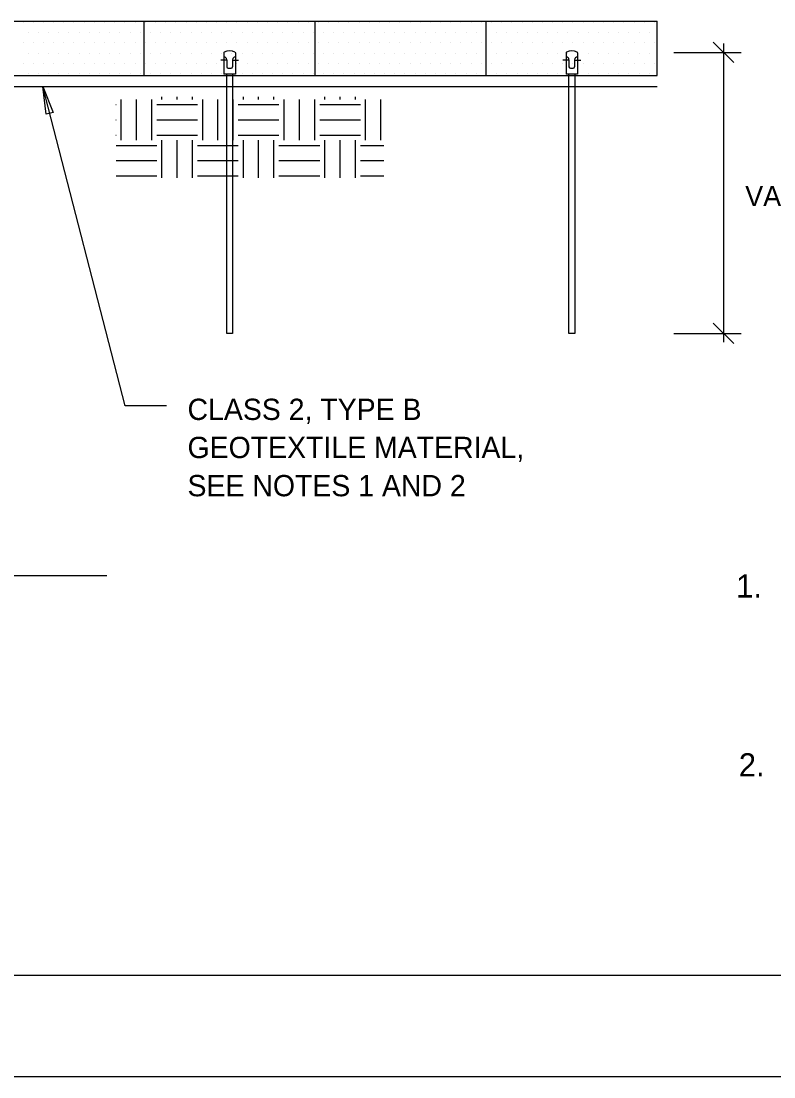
# Model space of a CAD drawing. Extents: x 638850 to 644908, y 297188 to 298900.
# Drawn here: x 642923.5 to 643023.8, y 297277.3 to 297418.1 of the extents above; entities that cross this region are included whole.
import ezdxf

# ---------------------------------------------------------------- set-up
doc = ezdxf.new("R2010")
doc.units = 0
for name, color, linetype in [('1', 7, 'Continuous'), ('12', 7, 'Continuous'), ('13', 7, 'Continuous'), ('2', 7, 'Continuous'), ('3', 7, 'Continuous'), ('4', 7, 'Continuous'), ('5', 7, 'Continuous'), ('6', 7, 'Continuous'), ('7', 7, 'Continuous'), ('8', 7, 'Continuous')]:
    doc.layers.add(name, color=color, linetype=linetype)

msp = doc.modelspace()

# ---------------------------------------------------------------- linework, layer by layer
at = {"layer": '1'}
for p, q in [((643396.97, 297290.84), (642478.97, 297290.84)), ((643410.47, 297277.34), (642438.47, 297277.34))]:
    msp.add_line(p, q, dxfattribs=at)
at = {"layer": '12'}
for p, q in [((642923.72, 297417.87), (642923.72, 297417.87)), ((642925.08, 297417.87), (642925.08, 297417.87)), ((642926.43, 297417.87), (642926.43, 297417.87)), ((642927.79, 297417.87), (642927.79, 297417.87)), ((642929.15, 297417.87), (642929.15, 297417.87)), ((642930.5, 297417.87), (642930.5, 297417.87)), ((642931.86, 297417.87), (642931.86, 297417.87)), ((642933.22, 297417.87), (642933.22, 297417.87)), ((642934.57, 297417.87), (642934.57, 297417.87)), ((642935.93, 297417.87), (642935.93, 297417.87)), ((642937.29, 297417.87), (642937.29, 297417.87)), ((642938.65, 297417.87), (642938.65, 297417.87)), ((642940, 297417.87), (642940, 297417.87)), ((642941.36, 297417.87), (642941.36, 297417.87)), ((642942.72, 297417.87), (642942.72, 297417.87)), ((642944.07, 297417.87), (642944.07, 297417.87)), ((642945.43, 297417.87), (642945.43, 297417.87)), ((642946.79, 297417.87), (642946.79, 297417.87)), ((642948.15, 297417.87), (642948.15, 297417.87)), ((642949.5, 297417.87), (642949.5, 297417.87)), ((642950.86, 297417.87), (642950.86, 297417.87)), ((642952.22, 297417.87), (642952.22, 297417.87)), ((642953.57, 297417.87), (642953.57, 297417.87)), ((642954.93, 297417.87), (642954.93, 297417.87)), ((642956.29, 297417.87), (642956.29, 297417.87)), ((642957.64, 297417.87), (642957.64, 297417.87)), ((642959, 297417.87), (642959, 297417.87)), ((642960.36, 297417.87), (642960.36, 297417.87)), ((642961.72, 297417.87), (642961.72, 297417.87)), ((642963.07, 297417.87), (642963.07, 297417.87)), ((642964.43, 297417.87), (642964.43, 297417.87)), ((642965.79, 297417.87), (642965.79, 297417.87)), ((642967.14, 297417.87), (642967.14, 297417.87)), ((642968.5, 297417.87), (642968.5, 297417.87)), ((642969.86, 297417.87), (642969.86, 297417.87)), ((642971.21, 297417.87), (642971.21, 297417.87)), ((642972.57, 297417.87), (642972.57, 297417.87)), ((642973.93, 297417.87), (642973.93, 297417.87)), ((642975.29, 297417.87), (642975.29, 297417.87)), ((642976.64, 297417.87), (642976.64, 297417.87)), ((642978, 297417.87), (642978, 297417.87)), ((642979.36, 297417.87), (642979.36, 297417.87)), ((642980.71, 297417.87), (642980.71, 297417.87)), ((642982.07, 297417.87), (642982.07, 297417.87)), ((642983.43, 297417.87), (642983.43, 297417.87)), ((642984.79, 297417.87), (642984.79, 297417.87)), ((642986.14, 297417.87), (642986.14, 297417.87)), ((642987.5, 297417.87), (642987.5, 297417.87)), ((642988.86, 297417.87), (642988.86, 297417.87)), ((642990.21, 297417.87), (642990.21, 297417.87)), ((642991.57, 297417.87), (642991.57, 297417.87)), ((642992.93, 297417.87), (642992.93, 297417.87)), ((642994.28, 297417.87), (642994.28, 297417.87)), ((642995.64, 297417.87), (642995.64, 297417.87)), ((642997, 297417.87), (642997, 297417.87)), ((642998.36, 297417.87), (642998.36, 297417.87)), ((642999.71, 297417.87), (642999.71, 297417.87)), ((643001.07, 297417.87), (643001.07, 297417.87)), ((643002.43, 297417.87), (643002.43, 297417.87)), ((643003.78, 297417.87), (643003.78, 297417.87)), ((643005.14, 297417.87), (643005.14, 297417.87)), ((643006.5, 297417.87), (643006.5, 297417.87)), ((643007.85, 297417.87), (643007.85, 297417.87)), ((642924.4, 297416.52), (642924.4, 297416.52)), ((642925.75, 297416.52), (642925.75, 297416.52)), ((642927.11, 297416.52), (642927.11, 297416.52)), ((642928.47, 297416.52), (642928.47, 297416.52)), ((642929.83, 297416.52), (642929.83, 297416.52)), ((642931.18, 297416.52), (642931.18, 297416.52)), ((642932.54, 297416.52), (642932.54, 297416.52)), ((642933.9, 297416.52), (642933.9, 297416.52)), ((642935.25, 297416.52), (642935.25, 297416.52)), ((642936.61, 297416.52), (642936.61, 297416.52)), ((642937.97, 297416.52), (642937.97, 297416.52)), ((642939.32, 297416.52), (642939.32, 297416.52)), ((642940.68, 297416.52), (642940.68, 297416.52)), ((642942.04, 297416.52), (642942.04, 297416.52)), ((642943.4, 297416.52), (642943.4, 297416.52)), ((642944.75, 297416.52), (642944.75, 297416.52)), ((642946.11, 297416.52), (642946.11, 297416.52)), ((642947.47, 297416.52), (642947.47, 297416.52)), ((642948.82, 297416.52), (642948.82, 297416.52)), ((642950.18, 297416.52), (642950.18, 297416.52)), ((642951.54, 297416.52), (642951.54, 297416.52)), ((642952.89, 297416.52), (642952.89, 297416.52)), ((642954.25, 297416.52), (642954.25, 297416.52)), ((642955.61, 297416.52), (642955.61, 297416.52)), ((642956.97, 297416.52), (642956.97, 297416.52)), ((642958.32, 297416.52), (642958.32, 297416.52)), ((642959.68, 297416.52), (642959.68, 297416.52)), ((642961.04, 297416.52), (642961.04, 297416.52)), ((642962.4, 297416.52), (642962.4, 297416.52)), ((642963.75, 297416.52), (642963.75, 297416.52)), ((642965.11, 297416.52), (642965.11, 297416.52)), ((642966.46, 297416.52), (642966.46, 297416.52)), ((642967.82, 297416.52), (642967.82, 297416.52)), ((642969.18, 297416.52), (642969.18, 297416.52)), ((642970.54, 297416.52), (642970.54, 297416.52)), ((642971.89, 297416.52), (642971.89, 297416.52)), ((642973.25, 297416.52), (642973.25, 297416.52)), ((642974.61, 297416.52), (642974.61, 297416.52)), ((642975.97, 297416.52), (642975.97, 297416.52)), ((642977.32, 297416.52), (642977.32, 297416.52)), ((642978.68, 297416.52), (642978.68, 297416.52)), ((642980.03, 297416.52), (642980.03, 297416.52)), ((642981.39, 297416.52), (642981.39, 297416.52)), ((642982.75, 297416.52), (642982.75, 297416.52)), ((642984.11, 297416.52), (642984.11, 297416.52)), ((642985.46, 297416.52), (642985.46, 297416.52)), ((642986.82, 297416.52), (642986.82, 297416.52)), ((642988.18, 297416.52), (642988.18, 297416.52)), ((642989.54, 297416.52), (642989.54, 297416.52)), ((642990.89, 297416.52), (642990.89, 297416.52)), ((642992.25, 297416.52), (642992.25, 297416.52)), ((642993.6, 297416.52), (642993.6, 297416.52)), ((642994.96, 297416.52), (642994.96, 297416.52)), ((642996.32, 297416.52), (642996.32, 297416.52)), ((642997.68, 297416.52), (642997.68, 297416.52)), ((642999.03, 297416.52), (642999.03, 297416.52)), ((643000.39, 297416.52), (643000.39, 297416.52)), ((643001.75, 297416.52), (643001.75, 297416.52)), ((643003.11, 297416.52), (643003.11, 297416.52)), ((643004.46, 297416.52), (643004.46, 297416.52)), ((643005.82, 297416.52), (643005.82, 297416.52)), ((643007.17, 297416.52), (643007.17, 297416.52)), ((642923.72, 297415.16), (642923.72, 297415.16)), ((642925.08, 297415.16), (642925.08, 297415.16)), ((642926.43, 297415.16), (642926.43, 297415.16)), ((642927.79, 297415.16), (642927.79, 297415.16)), ((642929.15, 297415.16), (642929.15, 297415.16)), ((642930.5, 297415.16), (642930.5, 297415.16)), ((642931.86, 297415.16), (642931.86, 297415.16)), ((642933.22, 297415.16), (642933.22, 297415.16)), ((642934.57, 297415.16), (642934.57, 297415.16)), ((642935.93, 297415.16), (642935.93, 297415.16)), ((642937.29, 297415.16), (642937.29, 297415.16)), ((642938.65, 297415.16), (642938.65, 297415.16)), ((642940, 297415.16), (642940, 297415.16)), ((642941.36, 297415.16), (642941.36, 297415.16)), ((642942.72, 297415.16), (642942.72, 297415.16)), ((642944.07, 297415.16), (642944.07, 297415.16)), ((642945.43, 297415.16), (642945.43, 297415.16)), ((642946.79, 297415.16), (642946.79, 297415.16)), ((642948.15, 297415.16), (642948.15, 297415.16)), ((642949.5, 297415.16), (642949.5, 297415.16)), ((642950.86, 297415.16), (642950.86, 297415.16)), ((642952.22, 297415.16), (642952.22, 297415.16)), ((642953.57, 297415.16), (642953.57, 297415.16)), ((642954.93, 297415.16), (642954.93, 297415.16)), ((642956.29, 297415.16), (642956.29, 297415.16)), ((642957.64, 297415.16), (642957.64, 297415.16)), ((642959, 297415.16), (642959, 297415.16)), ((642960.36, 297415.16), (642960.36, 297415.16)), ((642961.72, 297415.16), (642961.72, 297415.16)), ((642963.07, 297415.16), (642963.07, 297415.16)), ((642964.43, 297415.16), (642964.43, 297415.16)), ((642965.79, 297415.16), (642965.79, 297415.16)), ((642967.14, 297415.16), (642967.14, 297415.16)), ((642968.5, 297415.16), (642968.5, 297415.16)), ((642969.86, 297415.16), (642969.86, 297415.16)), ((642971.21, 297415.16), (642971.21, 297415.16)), ((642972.57, 297415.16), (642972.57, 297415.16)), ((642973.93, 297415.16), (642973.93, 297415.16)), ((642975.29, 297415.16), (642975.29, 297415.16)), ((642976.64, 297415.16), (642976.64, 297415.16)), ((642978, 297415.16), (642978, 297415.16)), ((642979.36, 297415.16), (642979.36, 297415.16)), ((642980.71, 297415.16), (642980.71, 297415.16)), ((642982.07, 297415.16), (642982.07, 297415.16)), ((642983.43, 297415.16), (642983.43, 297415.16)), ((642984.79, 297415.16), (642984.79, 297415.16)), ((642986.14, 297415.16), (642986.14, 297415.16)), ((642987.5, 297415.16), (642987.5, 297415.16)), ((642988.86, 297415.16), (642988.86, 297415.16)), ((642990.21, 297415.16), (642990.21, 297415.16)), ((642991.57, 297415.16), (642991.57, 297415.16)), ((642992.93, 297415.16), (642992.93, 297415.16)), ((642994.28, 297415.16), (642994.28, 297415.16)), ((642995.64, 297415.16), (642995.64, 297415.16)), ((642997, 297415.16), (642997, 297415.16)), ((642998.36, 297415.16), (642998.36, 297415.16)), ((642999.71, 297415.16), (642999.71, 297415.16)), ((643001.07, 297415.16), (643001.07, 297415.16)), ((643002.43, 297415.16), (643002.43, 297415.16)), ((643003.78, 297415.16), (643003.78, 297415.16)), ((643005.14, 297415.16), (643005.14, 297415.16)), ((643006.5, 297415.16), (643006.5, 297415.16)), ((643007.85, 297415.16), (643007.85, 297415.16)), ((642924.4, 297413.8), (642924.4, 297413.8)), ((642925.75, 297413.8), (642925.75, 297413.8)), ((642927.11, 297413.8), (642927.11, 297413.8)), ((642928.47, 297413.8), (642928.47, 297413.8)), ((642929.83, 297413.8), (642929.83, 297413.8)), ((642931.18, 297413.8), (642931.18, 297413.8)), ((642932.54, 297413.8), (642932.54, 297413.8)), ((642933.9, 297413.8), (642933.9, 297413.8)), ((642935.25, 297413.8), (642935.25, 297413.8)), ((642936.61, 297413.8), (642936.61, 297413.8)), ((642937.97, 297413.8), (642937.97, 297413.8)), ((642939.32, 297413.8), (642939.32, 297413.8)), ((642940.68, 297413.8), (642940.68, 297413.8)), ((642942.04, 297413.8), (642942.04, 297413.8)), ((642943.4, 297413.8), (642943.4, 297413.8)), ((642944.75, 297413.8), (642944.75, 297413.8)), ((642946.11, 297413.8), (642946.11, 297413.8)), ((642947.47, 297413.8), (642947.47, 297413.8)), ((642948.82, 297413.8), (642948.82, 297413.8)), ((642950.18, 297413.8), (642950.18, 297413.8)), ((642951.54, 297413.8), (642951.54, 297413.8)), ((642952.89, 297413.8), (642952.89, 297413.8)), ((642954.25, 297413.8), (642954.25, 297413.8)), ((642955.61, 297413.8), (642955.61, 297413.8)), ((642956.97, 297413.8), (642956.97, 297413.8)), ((642958.32, 297413.8), (642958.32, 297413.8)), ((642959.68, 297413.8), (642959.68, 297413.8)), ((642961.04, 297413.8), (642961.04, 297413.8)), ((642962.4, 297413.8), (642962.4, 297413.8)), ((642963.75, 297413.8), (642963.75, 297413.8)), ((642965.11, 297413.8), (642965.11, 297413.8)), ((642966.46, 297413.8), (642966.46, 297413.8)), ((642967.82, 297413.8), (642967.82, 297413.8)), ((642969.18, 297413.8), (642969.18, 297413.8)), ((642970.54, 297413.8), (642970.54, 297413.8)), ((642971.89, 297413.8), (642971.89, 297413.8)), ((642973.25, 297413.8), (642973.25, 297413.8)), ((642974.61, 297413.8), (642974.61, 297413.8)), ((642975.97, 297413.8), (642975.97, 297413.8)), ((642977.32, 297413.8), (642977.32, 297413.8)), ((642978.68, 297413.8), (642978.68, 297413.8)), ((642980.03, 297413.8), (642980.03, 297413.8)), ((642981.39, 297413.8), (642981.39, 297413.8)), ((642982.75, 297413.8), (642982.75, 297413.8)), ((642984.11, 297413.8), (642984.11, 297413.8)), ((642985.46, 297413.8), (642985.46, 297413.8)), ((642986.82, 297413.8), (642986.82, 297413.8)), ((642988.18, 297413.8), (642988.18, 297413.8)), ((642989.54, 297413.8), (642989.54, 297413.8)), ((642990.89, 297413.8), (642990.89, 297413.8)), ((642992.25, 297413.8), (642992.25, 297413.8)), ((642993.6, 297413.8), (642993.6, 297413.8)), ((642994.96, 297413.8), (642994.96, 297413.8)), ((642996.32, 297413.8), (642996.32, 297413.8)), ((642997.68, 297413.8), (642997.68, 297413.8)), ((642999.03, 297413.8), (642999.03, 297413.8)), ((643000.39, 297413.8), (643000.39, 297413.8)), ((643001.75, 297413.8), (643001.75, 297413.8)), ((643003.11, 297413.8), (643003.11, 297413.8)), ((643004.46, 297413.8), (643004.46, 297413.8)), ((643005.82, 297413.8), (643005.82, 297413.8)), ((643007.17, 297413.8), (643007.17, 297413.8)), ((642923.72, 297412.45), (642923.72, 297412.45)), ((642925.08, 297412.45), (642925.08, 297412.45)), ((642926.43, 297412.45), (642926.43, 297412.45)), ((642927.79, 297412.45), (642927.79, 297412.45)), ((642929.15, 297412.45), (642929.15, 297412.45)), ((642930.5, 297412.45), (642930.5, 297412.45)), ((642931.86, 297412.45), (642931.86, 297412.45)), ((642933.22, 297412.45), (642933.22, 297412.45)), ((642934.57, 297412.45), (642934.57, 297412.45)), ((642935.93, 297412.45), (642935.93, 297412.45)), ((642937.29, 297412.45), (642937.29, 297412.45)), ((642938.65, 297412.45), (642938.65, 297412.45)), ((642940, 297412.45), (642940, 297412.45)), ((642941.36, 297412.45), (642941.36, 297412.45)), ((642942.72, 297412.45), (642942.72, 297412.45)), ((642944.07, 297412.45), (642944.07, 297412.45)), ((642945.43, 297412.45), (642945.43, 297412.45)), ((642946.79, 297412.45), (642946.79, 297412.45)), ((642948.15, 297412.45), (642948.15, 297412.45)), ((642949.5, 297412.45), (642949.5, 297412.45)), ((642950.86, 297412.45), (642950.86, 297412.45)), ((642952.22, 297412.45), (642952.22, 297412.45)), ((642953.57, 297412.45), (642953.57, 297412.45)), ((642954.93, 297412.45), (642954.93, 297412.45)), ((642956.29, 297412.45), (642956.29, 297412.45)), ((642957.64, 297412.45), (642957.64, 297412.45)), ((642959, 297412.45), (642959, 297412.45)), ((642960.36, 297412.45), (642960.36, 297412.45)), ((642961.72, 297412.45), (642961.72, 297412.45)), ((642963.07, 297412.45), (642963.07, 297412.45)), ((642964.43, 297412.45), (642964.43, 297412.45)), ((642965.79, 297412.45), (642965.79, 297412.45)), ((642967.14, 297412.45), (642967.14, 297412.45)), ((642968.5, 297412.45), (642968.5, 297412.45)), ((642969.86, 297412.45), (642969.86, 297412.45)), ((642971.21, 297412.45), (642971.21, 297412.45)), ((642972.57, 297412.45), (642972.57, 297412.45)), ((642973.93, 297412.45), (642973.93, 297412.45)), ((642975.29, 297412.45), (642975.29, 297412.45)), ((642976.64, 297412.45), (642976.64, 297412.45)), ((642978, 297412.45), (642978, 297412.45)), ((642979.36, 297412.45), (642979.36, 297412.45)), ((642980.71, 297412.45), (642980.71, 297412.45)), ((642982.07, 297412.45), (642982.07, 297412.45)), ((642983.43, 297412.45), (642983.43, 297412.45)), ((642984.79, 297412.45), (642984.79, 297412.45)), ((642986.14, 297412.45), (642986.14, 297412.45)), ((642987.5, 297412.45), (642987.5, 297412.45)), ((642988.86, 297412.45), (642988.86, 297412.45)), ((642990.21, 297412.45), (642990.21, 297412.45)), ((642991.57, 297412.45), (642991.57, 297412.45)), ((642992.93, 297412.45), (642992.93, 297412.45)), ((642994.28, 297412.45), (642994.28, 297412.45)), ((642995.64, 297412.45), (642995.64, 297412.45)), ((642997, 297412.45), (642997, 297412.45)), ((642998.36, 297412.45), (642998.36, 297412.45)), ((642999.71, 297412.45), (642999.71, 297412.45)), ((643001.07, 297412.45), (643001.07, 297412.45)), ((643002.43, 297412.45), (643002.43, 297412.45)), ((643003.78, 297412.45), (643003.78, 297412.45)), ((643005.14, 297412.45), (643005.14, 297412.45)), ((643006.5, 297412.45), (643006.5, 297412.45)), ((643007.85, 297412.45), (643007.85, 297412.45)), ((642924.4, 297411.09), (642924.4, 297411.09)), ((642925.75, 297411.09), (642925.75, 297411.09)), ((642927.11, 297411.09), (642927.11, 297411.09)), ((642928.47, 297411.09), (642928.47, 297411.09)), ((642929.83, 297411.09), (642929.83, 297411.09)), ((642931.18, 297411.09), (642931.18, 297411.09)), ((642932.54, 297411.09), (642932.54, 297411.09)), ((642933.9, 297411.09), (642933.9, 297411.09)), ((642935.25, 297411.09), (642935.25, 297411.09)), ((642936.61, 297411.09), (642936.61, 297411.09)), ((642937.97, 297411.09), (642937.97, 297411.09)), ((642939.32, 297411.09), (642939.32, 297411.09)), ((642940.68, 297411.09), (642940.68, 297411.09)), ((642942.04, 297411.09), (642942.04, 297411.09)), ((642943.4, 297411.09), (642943.4, 297411.09)), ((642944.75, 297411.09), (642944.75, 297411.09)), ((642946.11, 297411.09), (642946.11, 297411.09)), ((642947.47, 297411.09), (642947.47, 297411.09)), ((642948.82, 297411.09), (642948.82, 297411.09)), ((642950.18, 297411.09), (642950.18, 297411.09)), ((642951.54, 297411.09), (642951.54, 297411.09)), ((642952.89, 297411.09), (642952.89, 297411.09)), ((642954.25, 297411.09), (642954.25, 297411.09)), ((642955.61, 297411.09), (642955.61, 297411.09)), ((642956.97, 297411.09), (642956.97, 297411.09)), ((642958.32, 297411.09), (642958.32, 297411.09)), ((642959.68, 297411.09), (642959.68, 297411.09)), ((642961.04, 297411.09), (642961.04, 297411.09)), ((642962.4, 297411.09), (642962.4, 297411.09)), ((642963.75, 297411.09), (642963.75, 297411.09)), ((642965.11, 297411.09), (642965.11, 297411.09)), ((642966.46, 297411.09), (642966.46, 297411.09)), ((642967.82, 297411.09), (642967.82, 297411.09)), ((642969.18, 297411.09), (642969.18, 297411.09)), ((642970.54, 297411.09), (642970.54, 297411.09)), ((642971.89, 297411.09), (642971.89, 297411.09)), ((642973.25, 297411.09), (642973.25, 297411.09)), ((642974.61, 297411.09), (642974.61, 297411.09)), ((642975.97, 297411.09), (642975.97, 297411.09)), ((642977.32, 297411.09), (642977.32, 297411.09)), ((642978.68, 297411.09), (642978.68, 297411.09)), ((642980.03, 297411.09), (642980.03, 297411.09)), ((642981.39, 297411.09), (642981.39, 297411.09)), ((642982.75, 297411.09), (642982.75, 297411.09)), ((642984.11, 297411.09), (642984.11, 297411.09)), ((642985.46, 297411.09), (642985.46, 297411.09)), ((642986.82, 297411.09), (642986.82, 297411.09)), ((642988.18, 297411.09), (642988.18, 297411.09)), ((642989.54, 297411.09), (642989.54, 297411.09)), ((642990.89, 297411.09), (642990.89, 297411.09)), ((642992.25, 297411.09), (642992.25, 297411.09)), ((642993.6, 297411.09), (642993.6, 297411.09)), ((642994.96, 297411.09), (642994.96, 297411.09)), ((642996.32, 297411.09), (642996.32, 297411.09)), ((642997.68, 297411.09), (642997.68, 297411.09)), ((642999.03, 297411.09), (642999.03, 297411.09)), ((643000.39, 297411.09), (643000.39, 297411.09)), ((643001.75, 297411.09), (643001.75, 297411.09)), ((643003.11, 297411.09), (643003.11, 297411.09)), ((643004.46, 297411.09), (643004.46, 297411.09)), ((643005.82, 297411.09), (643005.82, 297411.09)), ((643007.17, 297411.09), (643007.17, 297411.09))]:
    msp.add_line(p, q, dxfattribs=at)
at = {"layer": '13'}
for p, q in [((642936.79, 297402.18), (642936.79, 297407.61)), ((642938.83, 297402.18), (642938.83, 297407.61)), ((642940.86, 297402.18), (642940.86, 297407.61)), ((642942.22, 297407.61), (642942.22, 297407.98)), ((642944.25, 297407.61), (642944.25, 297407.98)), ((642946.29, 297407.61), (642946.29, 297407.98)), ((642947.65, 297402.18), (642947.65, 297407.61)), ((642949.68, 297402.18), (642949.68, 297407.61)), ((642951.72, 297402.18), (642951.72, 297407.61)), ((642953.08, 297407.61), (642953.08, 297407.98)), ((642955.11, 297407.61), (642955.11, 297407.98)), ((642957.15, 297407.61), (642957.15, 297407.98)), ((642958.5, 297402.18), (642958.5, 297407.61)), ((642960.54, 297402.18), (642960.54, 297407.61)), ((642962.58, 297402.18), (642962.58, 297407.61)), ((642963.93, 297407.61), (642963.93, 297407.98)), ((642965.97, 297407.61), (642965.97, 297407.98)), ((642968, 297407.61), (642968, 297407.98)), ((642969.36, 297402.18), (642969.36, 297407.61)), ((642971.39, 297402.18), (642971.39, 297407.61)), ((642936.06, 297406.93), (642936.11, 297406.93)), ((642941.54, 297406.93), (642946.97, 297406.93)), ((642952.4, 297406.93), (642957.82, 297406.93)), ((642963.25, 297406.93), (642968.68, 297406.93)), ((642936.06, 297404.89), (642936.11, 297404.89)), ((642941.54, 297404.89), (642946.97, 297404.89)), ((642952.4, 297404.89), (642957.82, 297404.89)), ((642963.25, 297404.89), (642968.68, 297404.89)), ((642936.06, 297402.86), (642936.11, 297402.86)), ((642936.11, 297401.5), (642941.54, 297401.5)), ((642941.54, 297402.86), (642946.97, 297402.86)), ((642942.22, 297397.17), (642942.22, 297402.18)), ((642944.25, 297397.17), (642944.25, 297402.18)), ((642946.29, 297397.17), (642946.29, 297402.18)), ((642946.97, 297401.5), (642952.4, 297401.5)), ((642952.4, 297402.86), (642957.82, 297402.86)), ((642953.08, 297397.17), (642953.08, 297402.18)), ((642955.11, 297397.17), (642955.11, 297402.18)), ((642957.15, 297397.17), (642957.15, 297402.18)), ((642957.82, 297401.5), (642963.25, 297401.5)), ((642963.25, 297402.86), (642968.68, 297402.86)), ((642963.93, 297397.17), (642963.93, 297402.18)), ((642965.97, 297397.17), (642965.97, 297402.18)), ((642968, 297397.17), (642968, 297402.18)), ((642968.68, 297401.5), (642971.81, 297401.5)), ((642936.11, 297399.47), (642941.54, 297399.47)), ((642946.97, 297399.47), (642952.4, 297399.47)), ((642957.82, 297399.47), (642963.25, 297399.47)), ((642968.68, 297399.47), (642971.81, 297399.47)), ((642936.11, 297397.43), (642941.54, 297397.43)), ((642946.97, 297397.43), (642952.4, 297397.43)), ((642957.82, 297397.43), (642963.25, 297397.43)), ((642968.68, 297397.43), (642971.81, 297397.43))]:
    msp.add_line(p, q, dxfattribs=at)
at = {"layer": '3'}
msp.add_line((642889.09, 297344.16), (642934.86, 297344.16), dxfattribs=at)
at = {"layer": '4'}
for p, q in [((642950.86, 297412.87), (642950.05, 297412.87)), ((642951.62, 297412.87), (642952.44, 297412.87)), ((642996.46, 297412.87), (642995.64, 297412.87)), ((642997.22, 297412.87), (642998.04, 297412.87))]:
    msp.add_line(p, q, dxfattribs=at)
at = {"layer": '5'}
for p, q in [((642825.84, 297418.06), (643008.23, 297418.06)), ((642939.83, 297410.83), (642939.83, 297418.06)), ((642962.63, 297410.83), (642962.63, 297418.06)), ((642985.43, 297410.83), (642985.43, 297418.06)), ((643008.23, 297410.83), (643008.23, 297418.06)), ((642825.84, 297410.83), (643008.23, 297410.83))]:
    msp.add_line(p, q, dxfattribs=at)
at = {"layer": '6'}
for p, q in [((643018.42, 297412.55), (643015.7, 297415.26)), ((643017.06, 297415.07), (643017.06, 297375.27)), ((643010.45, 297413.9), (643019.4, 297413.9)), ((642937.34, 297366.8), (642926.34, 297409.33)), ((643018.42, 297375.08), (643015.7, 297377.8)), ((643010.45, 297376.44), (643019.4, 297376.44)), ((642942.84, 297366.8), (642937.34, 297366.8))]:
    msp.add_line(p, q, dxfattribs=at)
msp.add_lwpolyline([(642926.81, 297405.64), (642926.34, 297409.33), (642927.71, 297405.88)], close=True, dxfattribs=at)
at = {"layer": '7'}
for p, q in [((642950.48, 297413.84), (642950.48, 297411)), ((642950.48, 297413.29), (642950.48, 297413.29)), ((642950.86, 297412.91), (642950.86, 297411.97)), ((642951.62, 297412.91), (642951.62, 297411.97)), ((642952.01, 297413.84), (642952.01, 297411)), ((642952.01, 297413.29), (642952.01, 297413.29)), ((642996.07, 297413.84), (642996.07, 297411)), ((642996.08, 297413.29), (642996.07, 297413.29)), ((642996.46, 297412.91), (642996.46, 297411.97)), ((642997.22, 297412.91), (642997.22, 297411.97)), ((642997.61, 297413.29), (642997.6, 297413.29)), ((642997.61, 297413.84), (642997.61, 297411)), ((642951.06, 297411.78), (642951.43, 297411.78)), ((642996.65, 297411.78), (642997.03, 297411.78)), ((642952.01, 297411), (642950.48, 297411)), ((642950.87, 297376.41), (642950.87, 297411)), ((642951.64, 297411), (642951.64, 297376.41)), ((642997.61, 297411), (642996.07, 297411)), ((642996.46, 297376.41), (642996.46, 297411)), ((642997.23, 297411), (642997.23, 297376.41)), ((642951.64, 297376.41), (642950.87, 297376.41)), ((642997.23, 297376.41), (642996.46, 297376.41))]:
    msp.add_line(p, q, dxfattribs=at)
for centre, radius, start, end in [((642950.57, 297413.84), 0.0961, 115.9441, 180), ((642950.48, 297412.91), 0.384, 0, 90), ((642951.24, 297412.46), 1.63, 64.0555, 115.9445), ((642952.01, 297412.91), 0.384, 90, 180), ((642951.92, 297413.84), 0.0961, 359.9995, 64.0554), ((642996.17, 297413.84), 0.0961, 115.9441, 180), ((642996.08, 297412.91), 0.384, 0, 90), ((642996.84, 297412.46), 1.63, 64.0555, 115.9445), ((642997.6, 297412.91), 0.384, 90, 180), ((642997.51, 297413.84), 0.0961, 359.9995, 64.0554), ((642951.06, 297411.98), 0.192, 180, 270), ((642951.43, 297411.98), 0.192, 270, 360), ((642996.65, 297411.98), 0.192, 180, 270), ((642997.03, 297411.98), 0.192, 270, 360)]:
    msp.add_arc(centre, radius, start, end, dxfattribs=at)
at = {"layer": '8'}
msp.add_line((642825.84, 297409.35), (643008.23, 297409.35), dxfattribs=at)

# ---------------------------------------------------------------- texts
at = {"layer": '2'}
for s, p in [('1.', (643018.74, 297341.23)), ('2.', (643019.1, 297317.39))]:
    msp.add_text(s, height=3.089, dxfattribs=at).set_placement(p)
at = {"layer": '3'}
msp.add_text('VARIES', height=2.689, dxfattribs=at).set_placement((643019.95, 297393.4))
at = {"layer": '4'}
for s, p in [('CLASS 2, TYPE B', (642945.63, 297364.9)), ('GEOTEXTILE MATERIAL,', (642945.63, 297359.82)), ('SEE NOTES 1 AND 2', (642945.63, 297354.73))]:
    msp.add_text(s, height=2.835, dxfattribs=at).set_placement(p)

doc.saveas('drawing.dxf')
